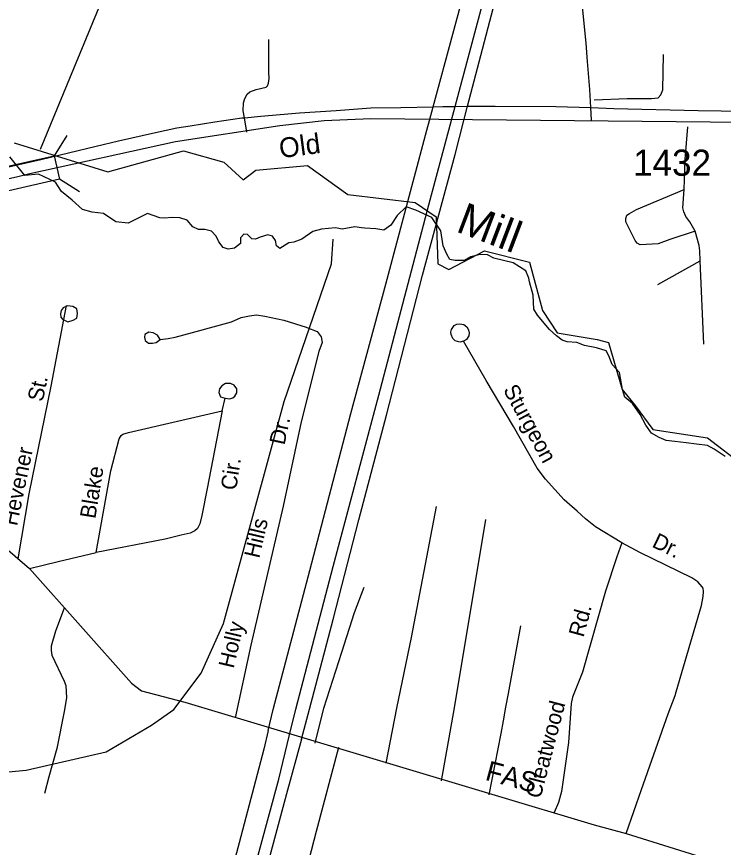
# Model space of a CAD drawing. Extents: x 2104537 to 2336408, y 34176 to 229611.
# Drawn here: x 2290829 to 2294204, y 182804 to 186773 of the extents above; entities that cross this region are included whole.
import ezdxf

# ---------------------------------------------------------------- set-up
doc = ezdxf.new("R2010")
doc.units = 0
for name, color, linetype in [('Exist Boundary Political City Limit New', 7, 'Continuous'), ('Exist Hydrographic Creek Single Shore', 7, 'Continuous'), ('Exist Hydrographic Misc Water Feature', 7, 'Continuous'), ('Exist Railroad Mainline', 7, 'Continuous'), ('Exist Road Non-System Type 51', 7, 'Continuous'), ('Exist Road Non-System Type 51 Label', 7, 'Continuous'), ('Exist Road Secondary Structure Standard Bridge CELL', 7, 'Continuous'), ('Exist Road Secondary Structure Standard Bridge Number Label', 7, 'Continuous'), ('Exist Road Secondary Type 51 Attributed', 7, 'Continuous'), ('Exist Road Secondary Type 51 Label', 7, 'Continuous'), ('Exist Road Secondary Type 51 Number Label', 7, 'Continuous'), ('Exist Utilities Electrical Transmission Line', 7, 'Continuous'), ('Map Preparation Boundary City Limit Buffer Line', 7, 'Continuous'), ('Old_Level_32', 7, 'Continuous')]:
    doc.layers.add(name, color=color, linetype=linetype)

msp = doc.modelspace()

# ---------------------------------------------------------------- linework, layer by layer
at = {"layer": 'Exist Boundary Political City Limit New'}
msp.add_lwpolyline([(2290817.8, 186169.4), (2291264, 186030.9), (2291625.2, 186130.9), (2291817.8, 186077.1), (2291910, 185992.4), (2291971.5, 186038.6), (2292217.5, 186061.7), (2292409.8, 185923.2), (2292732.8, 185884.7), (2292832.8, 185815.4), (2292840.5, 185592.3), (2292892.2, 185564.9), (2293063.5, 185653.8), (2293278.8, 185600), (2293340.5, 185369.1), (2293409.5, 185261.4), (2293601.8, 185230.6), (2293655.8, 185215.2), (2293721, 184992.1), (2293782.5, 184915.1), (2293867.2, 184799.7), (2294128.8, 184761.2), (2294297.8, 184630.4)], dxfattribs=at)
at = {"layer": 'Exist Hydrographic Creek Single Shore'}
msp.add_lwpolyline([(2294212.6, 184671.4), (2294159.9, 184706), (2294128.6, 184724.2), (2294075.9, 184730.8), (2294026.4, 184737.4), (2293972.1, 184742.3), (2293930.9, 184747.2), (2293897.9, 184762.1), (2293860, 184783.5), (2293833.7, 184821.4), (2293807.3, 184872.6), (2293769.4, 184925.3), (2293733.2, 184955), (2293721.6, 184991.3), (2293707.6, 185072.1), (2293673, 185111.6), (2293656.6, 185152.9), (2293643.4, 185175.9), (2293597.3, 185190.8), (2293541.2, 185202.3), (2293503.4, 185215.5), (2293457.2, 185218.8), (2293434.2, 185227.1), (2293406.2, 185248.5), (2293373.2, 185278.2), (2293315.5, 185345.8), (2293299.1, 185375.4), (2293294.9, 185441.4), (2293278.5, 185505.7), (2293275.2, 185523.8), (2293260.3, 185558.5), (2293199.4, 185596.4), (2293153.3, 185607.9), (2293107.1, 185619.5), (2293077.5, 185634.3), (2293042.9, 185636), (2292998.4, 185624.4), (2292967.1, 185607.9), (2292922.6, 185607.9), (2292897.9, 185612.9), (2292883.1, 185637.6), (2292866.6, 185677.2), (2292855.1, 185749.7), (2292811.4, 185812.4), (2292735.6, 185848.7), (2292689.5, 185863.5), (2292645.8, 185822.3), (2292616.2, 185776.1), (2292583.2, 185753), (2292543.7, 185759.6), (2292491, 185761.3), (2292476.1, 185762.9), (2292443.2, 185767.9), (2292383.9, 185758), (2292350.9, 185762.9), (2292285, 185758), (2292243.8, 185746.4), (2292191.1, 185710.2), (2292153.2, 185695.3), (2292128.5, 185692), (2292086.5, 185665.6), (2292070, 185677.2), (2292065.1, 185703.6), (2292050.3, 185723.3), (2292028.8, 185729.9), (2291992.6, 185718.4), (2291969.5, 185710.2), (2291951.4, 185711.8), (2291931.6, 185731.6), (2291913.5, 185733.2), (2291898.7, 185715.1), (2291898.7, 185688.7), (2291869, 185667.3), (2291839.4, 185662.3), (2291814.7, 185668.9), (2291794.9, 185697), (2291781.7, 185723.3), (2291760.3, 185748.1), (2291727.4, 185756.3), (2291697.7, 185756.3), (2291669.7, 185767.9), (2291643.3, 185800.8), (2291608.7, 185810.7), (2291572.5, 185812.4), (2291534.6, 185809.1), (2291513.2, 185810.7), (2291454.7, 185832.2), (2291393.7, 185802.5), (2291362.4, 185786), (2291303.1, 185792.6), (2291243.8, 185832.2), (2291189.4, 185838.8), (2291143.3, 185852), (2291093.9, 185896.5), (2291042.8, 185937.7), (2291014, 185982.2), (2290933.3, 186020.1), (2290867.4, 186013.5), (2290796.5, 186102.6)], dxfattribs=at)
at = {"layer": 'Exist Hydrographic Misc Water Feature'}
for points in [[(2291579.4, 183462.8), (2291710.3, 183635.8), (2291816.3, 183873.2), (2292106.2, 184933.5), (2292333.2, 185591.7), (2292340.2, 185709.6)], [(2289543.3, 183110.5), (2290184.3, 183107.8), (2290875.3, 183173.2), (2291257.3, 183260.9), (2291473.2, 183387.9), (2291579.4, 183462.8)]]:
    msp.add_lwpolyline(points, dxfattribs=at)
at = {"layer": 'Exist Railroad Mainline'}
for points in [[(2290676.8, 186029.5), (2290944.9, 186090.5), (2291208.2, 186153.7), (2291315.9, 186178.5), (2291491.5, 186219), (2291593.9, 186241), (2291657.1, 186250.5), (2291774.9, 186270.2), (2291904.8, 186288.4), (2291916.7, 186289.6), (2291995.2, 186297.4), (2292180.5, 186312.9), (2292354.2, 186324.9), (2292520.1, 186336.8), (2292664.1, 186338.6), (2292818.1, 186341.9), (2292863.9, 186342.9), (2292923.2, 186343.5), (2292982.5, 186344.2), (2293113.9, 186345.6), (2293403.8, 186342.9), (2293571.3, 186337.7)], [(2293571.3, 186337.7), (2293680.1, 186334.3), (2294084, 186324.8), (2294522, 186317.9), (2295026, 186307.8), (2295402, 186298.2), (2295682.3, 186291.4), (2296048.4, 186281.7), (2296520.2, 186273.2), (2296635.6, 186271), (2296988.4, 186264.4), (2297436.6, 186255.7), (2297544.1, 186254), (2297938.6, 186247.6), (2298374.4, 186242.4), (2298836.4, 186238.1), (2299388.6, 186228.3), (2299766.6, 186222.6), (2299839.1, 186221.3), (2299962.7, 186219.1)]]:
    msp.add_lwpolyline(points, dxfattribs=at)
at = {"layer": 'Exist Road Non-System Type 51'}
for p, q in [((2293574.8, 186278.3), (2293571.3, 186337.7)), ((2291928.1, 186220.4), (2291916.7, 186289.6)), ((2293890.1, 185493), (2294093, 185606.3)), ((2294110.5, 185207.5), (2294093, 185606.3)), ((2291809.7, 184889.4), (2291825.3, 184949.8))]:
    msp.add_line(p, q, dxfattribs=at)
for points in [[(2293571.3, 186337.7), (2293565.4, 186424.8), (2293555.8, 186557.8), (2293548.3, 186645.7), (2293525.8, 186868.8), (2293509.7, 186926.7), (2293494.7, 186963.1), (2293475.4, 186994.2), (2293418.7, 187061.2), (2293364.3, 187098.7), (2293289.9, 187133.9), (2293198.1, 187167.4), (2293148.2, 187185.5), (2293076.9, 187211.5), (2293054.3, 187219), (2292700.2, 187336.9), (2292620.3, 187358.1), (2291984.4, 187498.2), (2291633.9, 187584), (2291496.7, 187616.2), (2291434.5, 187632.3), (2291375.6, 187646.2), (2291319.8, 187661.2)], [(2291916.7, 186289.6), (2291911.4, 186322), (2291912.8, 186360.4), (2291918.8, 186382.2), (2291930.3, 186402.3), (2291942.3, 186412.6), (2291972.1, 186424.8), (2292020.1, 186435), (2292026.2, 186441.2), (2292032, 186455.1), (2292035.7, 186477.4), (2292033.7, 186507.3), (2292034.1, 186663)], [(2293586.4, 186374.8), (2293744.3, 186382.2), (2293860.4, 186381.3), (2293892.3, 186385.2), (2293906, 186399.4), (2293914, 186423.5), (2293918.6, 186591.7)], [(2294016, 185946.6), (2294021.1, 186090.5), (2294033.6, 186246.7)], [(2294069.8, 185747.1), (2293948.4, 185708.2), (2293892.5, 185687.6), (2293806.5, 185682.7), (2293792.6, 185690.9), (2293782.3, 185702.5), (2293737.5, 185792.3), (2293737.4, 185808), (2293743.3, 185824.3), (2293755.3, 185832.3), (2293789.1, 185850.7), (2294016, 185946.6)], [(2294069.8, 185747.1), (2294043.5, 185792.9), (2294025.3, 185818.5), (2294015.2, 185840.7), (2294011, 185858.5), (2294016, 185946.6)], [(2294093, 185606.3), (2294091, 185653.2), (2294088.5, 185679.2), (2294069.8, 185747.1)], [(2290837, 184182.1), (2290889.5, 184492.5), (2290994.5, 185006.8), (2291066.4, 185392.6)], [(2291074.1, 185315), (2291098.5, 185322), (2291116.1, 185332.5), (2291120.1, 185354.4), (2291115.7, 185376.5), (2291097.8, 185388.3), (2291071.7, 185391.8), (2291051.8, 185381.7), (2291041.7, 185369.4), (2291038.1, 185353.4), (2291040.5, 185337.6), (2291048.5, 185327.6), (2291074.1, 185315)], [(2291514.9, 185230.3), (2291552.7, 185234.5), (2291586.3, 185240.8), (2291668.1, 185263.9), (2291766.8, 185291.2), (2291855, 185314.3), (2291901.2, 185335.3), (2291941, 185343.7), (2291974.6, 185347.9), (2292014.5, 185341.6), (2292104.8, 185322.7), (2292211.8, 185289.1), (2292214.2, 185288.1)], [(2292214.2, 185288.1), (2292264.3, 185268.1), (2292283.2, 185242.9), (2292287.4, 185215.6), (2292272.7, 185172.8), (2292187.5, 184836.3), (2292101.3, 184433.5), (2291947, 183770.1), (2291872.9, 183422.8)], [(2292962.5, 185221.6), (2292946, 185217.6), (2292923.8, 185223.3), (2292911.9, 185234.7), (2292904.1, 185253.5), (2292902.7, 185266), (2292905.2, 185277.4), (2292918.7, 185297.2), (2292931, 185303.5), (2292946.1, 185305.8), (2292963.7, 185301.9), (2292978.9, 185290.4), (2292987.5, 185275.8), (2292990.2, 185261.7), (2292987.9, 185247.6), (2292976.8, 185230.5), (2292962.5, 185221.6)], [(2291514.9, 185230.3), (2291502.3, 185251.3), (2291481.3, 185261.8), (2291460.3, 185266), (2291441.4, 185253.4), (2291439.3, 185240.8), (2291443.5, 185226.1), (2291458.2, 185213.5), (2291477.1, 185213.5), (2291496, 185215.6), (2291514.9, 185230.3)], [(2293719.2, 184258.3), (2293593.7, 184335.3), (2293545.3, 184374), (2293505.2, 184409.9), (2293444.4, 184463.8), (2293354.6, 184563.4), (2293314.5, 184615.9), (2293201.2, 184815), (2293070.4, 185034.5), (2292962.5, 185221.6)], [(2291825.3, 184949.8), (2291847.3, 184947.4), (2291861.1, 184951.7), (2291871.1, 184959.7), (2291880.6, 184975.9), (2291880.3, 184994), (2291868.2, 185011.6), (2291850.3, 185019.5), (2291826, 185019.3), (2291808.4, 185008.8), (2291798.3, 184994.9), (2291794.7, 184976.6), (2291802.8, 184956.8), (2291825.3, 184949.8)], [(2291208.7, 184213.2), (2291279.2, 184603.1), (2291319.1, 184755.3), (2291328.6, 184771.5), (2291336.9, 184777.5), (2291362.6, 184785.6), (2291809.7, 184889.4), (2291739.4, 184518.8), (2291713.2, 184390.2), (2291703.5, 184350.1), (2291692.4, 184328), (2291680, 184315.5), (2291657.9, 184304.5), (2291615, 184294.8), (2291539, 184276.8), (2291208.7, 184213.2)], [(2292594.1, 183205.7), (2292645.2, 183469), (2292715, 183807.5), (2292833.4, 184432.6)], [(2292857.1, 183121.9), (2292920.4, 183470.8), (2293070, 184370.6)], [(2293719.2, 184258.3), (2293694.6, 184192.8), (2293641.7, 184028.7), (2293531.5, 183641.2), (2293483.3, 183522.4), (2293477.6, 183491.1), (2293464.9, 183304.8), (2293430.7, 183071.6), (2293416.5, 183019), (2293396.6, 182970.6)], [(2293740.3, 182870.1), (2293813.6, 183081.3), (2293941, 183442.7), (2293973.7, 183530.1), (2293978.8, 183547.5), (2294099.4, 183959.7), (2294107.1, 184001.8), (2294108.9, 184025.8), (2294106.6, 184041.9), (2294102.8, 184049.5), (2294082.2, 184072.2), (2294053.4, 184092.1), (2293805.2, 184213), (2293719.2, 184258.3)], [(2290890.9, 184135.8), (2291027.7, 184170.4), (2291208.7, 184213.2)], [(2292255.2, 183302.5), (2292295.8, 183469.3), (2292381.5, 183737), (2292442.4, 183926), (2292488.6, 184047.8)], [(2291056.1, 183947.3), (2291014.6, 183837.6), (2290993.5, 183765.2), (2290993.8, 183745.1), (2290997.9, 183723.1), (2291056.5, 183598.6), (2291063.7, 183578.1), (2291066.4, 183518.1), (2291055.3, 183453.2), (2291021.4, 183275.9), (2290982.4, 183141.7), (2290961.4, 183061.9)], [(2293085.4, 183055.8), (2293142.9, 183348.2), (2293153.5, 183408.1), (2293165.7, 183473.7), (2293177.7, 183539.3), (2293236.5, 183862)], [(2292366.1, 183280.6), (2292258.8, 182880.6), (2292223.9, 182744.3)]]:
    msp.add_lwpolyline(points, dxfattribs=at)
at = {"layer": 'Exist Road Secondary Structure Standard Bridge CELL'}
for p, q in [((2291068.2, 186204.1), (2291008, 186108.3)), ((2291129.7, 185935.2), (2291033.8, 185995.4))]:
    msp.add_line(p, q, dxfattribs=at)
msp.add_lwpolyline([(2291033.8, 185995.4), (2290792.2, 185940.2), (2290766.4, 186053.1), (2291008, 186108.3)], close=True, dxfattribs=at)
at = {"layer": 'Exist Road Secondary Structure Standard Bridge Number Label'}
msp.add_line((2290943.5, 186139), (2291289.2, 186977.5), dxfattribs=at)
at = {"layer": 'Exist Road Secondary Type 51 Attributed'}
for points in [[(2290892.3, 186023.1), (2291587.8, 186176.5), (2292086.2, 186252.1), (2292296.8, 186276.3), (2292520.3, 186285.9), (2294625.5, 186264.5), (2297153.1, 186214.7), (2297535.9, 186213.4), (2297765.3, 186202.3), (2298895.6, 186177.2)], [(2288989.3, 185590.2), (2290005.7, 185821.1), (2290674.5, 185973.9), (2290828.9, 186007.6), (2290892.3, 186023.1)], [(2289069.3, 185413.2), (2289727.3, 184979.2), (2289864.1, 184874.1), (2290234.4, 184629.4), (2290754.1, 184254.7), (2290890.9, 184135.8), (2291377.1, 183588.1), (2291425.9, 183552.4), (2291632.6, 183498.2), (2293586.3, 182911.1), (2293740.3, 182870.1), (2294355.5, 182677.6), (2294972.7, 182497.4), (2296723.9, 181963.2), (2296822, 181923.4), (2296913.9, 181878.7), (2297094, 181768.1), (2297174.7, 181707.2), (2297265.4, 181619), (2297347, 181531), (2297437.6, 181425), (2297598.5, 181225.3)]]:
    msp.add_lwpolyline(points, dxfattribs=at)
at = {"layer": 'Exist Utilities Electrical Transmission Line'}
for p, q in [((2292800.4, 186276.6), (2292818.1, 186341.9)), ((2292905.9, 186278.7), (2292923.2, 186343.5)), ((2292965, 186276.4), (2292982.5, 186344.2))]:
    msp.add_line(p, q, dxfattribs=at)
for points in [[(2292818.1, 186341.9), (2293006.3, 187037.1), (2293054.3, 187219)], [(2292923.2, 186343.5), (2292991.2, 186598.9), (2293148.2, 187185.5)], [(2292982.5, 186344.2), (2293045.4, 186587.6), (2293192.8, 187147.3), (2293198.1, 187167.4)], [(2292130.9, 183335.7), (2292162.2, 183464), (2292340.1, 184145.4), (2292558.7, 184964.1), (2292797.7, 185872.9), (2292905.9, 186278.7)], [(2292030.4, 183362.7), (2292053.9, 183462.8), (2292228.5, 184126.2), (2292425.4, 184876.4), (2292592.3, 185494.4), (2292787.9, 186230.6), (2292800.4, 186276.6)], [(2292188.6, 183320.3), (2292228.1, 183464.7), (2292341.1, 183893.5), (2292463.5, 184369), (2292595.5, 184868.6), (2292767.6, 185538.2), (2292923.1, 186114.1), (2292965, 186276.4)], [(2292030.4, 183362.7), (2292009.2, 183272.8), (2291891.3, 182825.7), (2291736.4, 182242.6), (2291603.1, 181733.2), (2291582.3, 181653.4)], [(2291684.6, 181658.9), (2291898.6, 182456), (2292080.6, 183129.4), (2292130.9, 183335.7)], [(2292188.6, 183320.3), (2292117.3, 183059.8), (2291828.8, 181987.3), (2291739, 181660.2)]]:
    msp.add_lwpolyline(points, dxfattribs=at)
at = {"layer": 'Map Preparation Boundary City Limit Buffer Line'}
msp.add_lwpolyline([(2290817.8, 186169.4), (2291264, 186030.9), (2291625.2, 186130.9), (2291817.8, 186077.1), (2291910, 185992.4), (2291971.5, 186038.6), (2292217.5, 186061.7), (2292409.8, 185923.2), (2292732.8, 185884.7), (2292832.8, 185815.4), (2292840.5, 185592.3), (2292892.2, 185564.9), (2293063.5, 185653.8), (2293278.8, 185600), (2293340.5, 185369.1), (2293409.5, 185261.4), (2293601.8, 185230.6), (2293655.8, 185215.2), (2293721, 184992.1), (2293782.5, 184915.1), (2293867.2, 184799.7), (2294128.8, 184761.2), (2294297.8, 184630.4)], dxfattribs=at)

# ---------------------------------------------------------------- texts
at = {"layer": 'Exist Road Non-System Type 51 Label'}
for s, rotation, p in [('St.', 78.3226, (2290953.7, 184929.8)), ('Sturgeon', 298.5047, (2293150.3, 184990.5)), ('Dr.', 77.9175, (2292108.1, 184723.2)), ('Hevener', 78.3226, (2290831, 184336.4)), ('Cir.', 81.334, (2291877.1, 184506.9)), ('Blake', 80.7205, (2291204.6, 184371.1)), ('Hills', 76.9123, (2291987.4, 184181.8)), ('Dr.', 334.0265, (2293858.5, 184241.8)), ('Rd.', 74.7781, (2293535.7, 183804.4)), ('Holly', 76.9123, (2291865.1, 183655.9)), ('Cleatwood', 75.3243, (2293330.2, 183033.7))]:
    msp.add_text(s, height=75, rotation=rotation, dxfattribs=at).set_placement(p)
at = {"layer": 'Exist Road Secondary Type 51 Label'}
for s, rotation, p in [('Old', 7.6096, (2292088.8, 186095.8)), ('FAS', 344.9255, (2293062.1, 183127.7))]:
    msp.add_text(s, height=95, rotation=rotation, dxfattribs=at).set_placement(p)
at = {"layer": 'Exist Road Secondary Type 51 Number Label'}
msp.add_text('1432', height=125, dxfattribs=at).set_placement((2293773, 186012.2))
at = {"layer": 'Old_Level_32'}
msp.add_text('Mill', height=150, rotation=339.2475, dxfattribs=at).set_placement((2292921.5, 185747.6))

doc.saveas('drawing.dxf')
